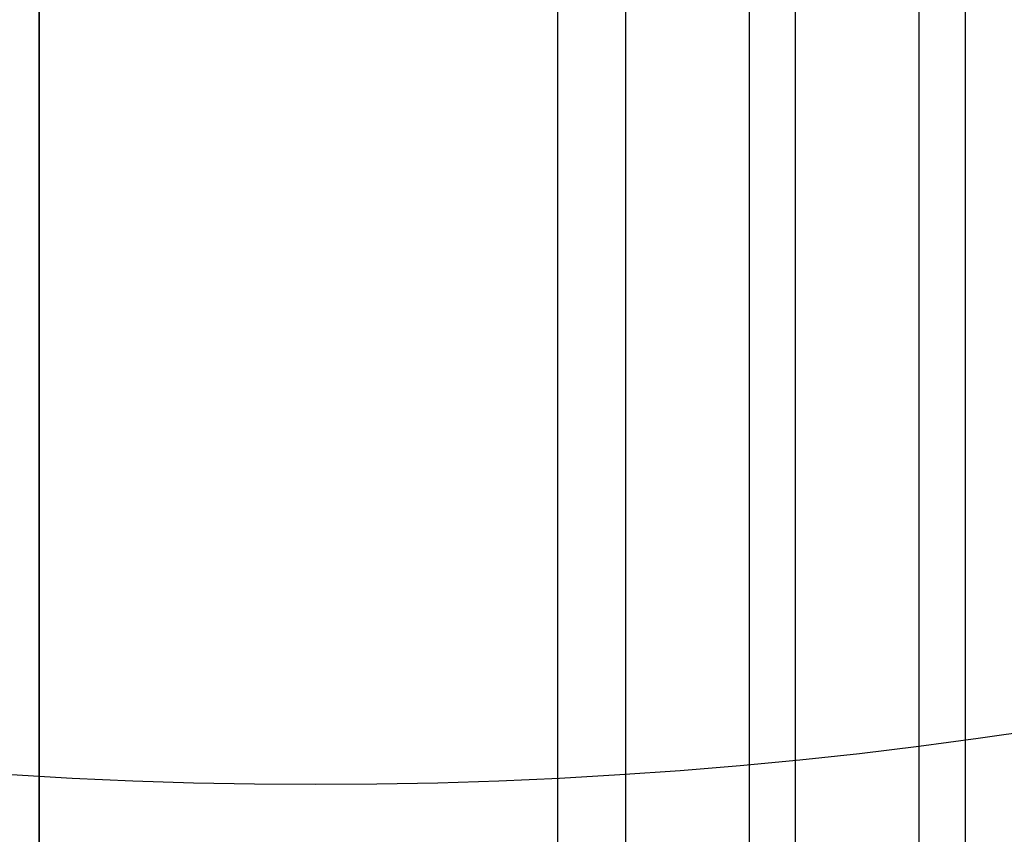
# Model space of a CAD drawing. Header units: millimetres. Extents: x -637441 to -130928, y -380379 to -53767.
# Tile 270 of 390: x -334538 to -334411, y -167102 to -166996. Entities that reach past the tile are written whole.
import ezdxf

# ---------------------------------------------------------------- set-up
doc = ezdxf.new("R2010")
doc.units = ezdxf.units.MM
doc.header["$LTSCALE"] = 10
doc.layers.add('CKTEXTY_MALE', color=7, linetype='Continuous', lineweight=25)
doc.layers.add('CrossSectionsGlass', color=4, linetype='Continuous')
doc.layers.add('ZDIVO', color=6, linetype='Continuous')

msp = doc.modelspace()

# ---------------------------------------------------------------- linework, layer by layer
at = {"layer": 'CKTEXTY_MALE', "color": 7}
msp.add_circle((-334499.919, -166481.635), 613.638, dxfattribs=at)
at = {"layer": 'CrossSectionsGlass', "color": 1}
for p, q in [((-334415.736, -170476.622), (-334415.736, -166587.798)), ((-334468.536, -169756.474), (-334468.536, -166905.674)), ((-334468.536, -169756.474), (-334468.536, -166905.674)), ((-334459.736, -169756.474), (-334459.736, -166905.674)), ((-334459.736, -169756.474), (-334459.736, -166905.674)), ((-334443.736, -169756.474), (-334443.736, -166905.674)), ((-334443.736, -169756.474), (-334443.736, -166905.674)), ((-334437.736, -169756.474), (-334437.736, -166905.674)), ((-334437.736, -169756.474), (-334437.736, -166905.674)), ((-334421.736, -169756.474), (-334421.736, -166905.674)), ((-334421.736, -169756.474), (-334421.736, -166905.674)), ((-334415.736, -169756.474), (-334415.736, -166906.174))]:
    msp.add_line(p, q, dxfattribs=at)
at = {"layer": 'ZDIVO', "color": 1, "linetype": 'Continuous', "ltscale": 305}
msp.add_line((-334415.736, -176773.113), (-334415.736, -166063.113), dxfattribs=at)
at = {"layer": 'ZDIVO', "color": 7}
for p, q in [((-334535.736, -166973.113), (-334535.736, -169823.113)), ((-334535.735, -169923.112), (-334535.735, -166973.113))]:
    msp.add_line(p, q, dxfattribs=at)
at = {"layer": 'ZDIVO', "color": 7, "linetype": 'Continuous', "ltscale": 305}
msp.add_line((-334535.736, -169773.113), (-334535.736, -166998.113), dxfattribs=at)

doc.saveas('drawing.dxf')
